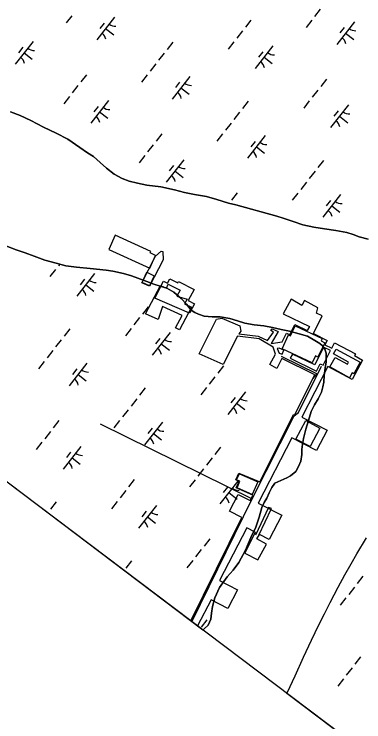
# Model space of a CAD drawing. Extents: x 3896831 to 3918110, y 171006 to 193349.
# Drawn here: x 3906125 to 3906732, y 172821 to 174050 of the extents above; entities that cross this region are included whole.
import ezdxf

# ---------------------------------------------------------------- set-up
doc = ezdxf.new("R2010")
doc.units = 0
for name, color, linetype in [('V-BLDG-OTLN', 7, 'Continuous'), ('V-CHAN-DOCK', 7, 'Continuous'), ('V-GRID-FRAM', 7, 'Continuous'), ('V-TOPO-SHOR', 7, 'Continuous'), ('V-UTIL-LINE', 7, 'Continuous'), ('V-WETL-SWMP', 7, 'Continuous')]:
    doc.layers.add(name, color=color, linetype=linetype)

msp = doc.modelspace()

# ---------------------------------------------------------------- linework, layer by layer
at = {"layer": 'V-BLDG-OTLN'}
for points in [[(3906300.3, 173665.9), (3906289.2, 173641.3), (3906360.7, 173608.9), (3906370.6, 173630.8), (3906360.9, 173635.2), (3906362.1, 173637.9)], [(3906346.9, 173583.8), (3906355.5, 173601.8), (3906368.1, 173595.8), (3906359.9, 173578.4)], [(3906432.7, 173541), (3906412.1, 173501.8), (3906405.2, 173505.4), (3906416.6, 173527), (3906382.5, 173542.2), (3906375.2, 173519.5), (3906352.7, 173529.8), (3906379, 173578.9), (3906389.4, 173574.3), (3906392.4, 173581.1), (3906412.9, 173570.6), (3906407.2, 173560.4), (3906425.2, 173555), (3906420.4, 173546.7)], [(3906590, 173469.1), (3906601.4, 173493.3), (3906605, 173491.6), (3906613.1, 173508.7), (3906659.8, 173486.8), (3906657.8, 173482.5), (3906664.2, 173479.5), (3906652.4, 173454.5), (3906648, 173456.5), (3906642.3, 173444.5)], [(3906683.9, 173468.4), (3906725.6, 173445.7), (3906714.7, 173425.6), (3906711.8, 173427.1), (3906707.3, 173418.8), (3906673, 173437.4), (3906682.1, 173454.1), (3906703.6, 173442.4), (3906705.5, 173446), (3906679.4, 173460.2)], [(3906614.2, 173312.3), (3906631.3, 173344.3), (3906655.9, 173331.1), (3906638.8, 173299.1)], [(3906511.9, 173227.8), (3906516.8, 173238.9), (3906511.2, 173241.4), (3906515.9, 173252.1), (3906547.9, 173238), (3906538.2, 173216.1)]]:
    msp.add_lwpolyline(points, close=True, dxfattribs=at)
at = {"layer": 'V-CHAN-DOCK'}
for points in [[(3906346.5, 173583.5), (3906370.4, 173629.7), (3906380.2, 173638.5), (3906382.9, 173637.7), (3906383.5, 173623.6), (3906359.8, 173577.8), (3906346.5, 173583.5)], [(3906369, 173556.7), (3906384.5, 173586.4), (3906391.3, 173582.8), (3906395.4, 173590.6), (3906409.1, 173583.4), (3906410.4, 173585.8), (3906437.2, 173571.8), (3906427.2, 173552.6), (3906438.1, 173546.9), (3906429.6, 173530.8), (3906369, 173556.7)], [(3906644.6, 173495.3), (3906659.6, 173526.1), (3906650, 173531), (3906652.4, 173539.8), (3906629.1, 173552.7), (3906624.3, 173543.8), (3906605.8, 173555.1), (3906592.1, 173529.4), (3906637.9, 173507.7), (3906633.8, 173500.7)], [(3906646.9, 173424), (3906589.7, 173452.2), (3906580.9, 173434.5), (3906568.8, 173441.8), (3906578.5, 173459.4), (3906574.4, 173471.5), (3906550.3, 173486), (3906512.6, 173490.8), (3906487.7, 173441.8), (3906445.9, 173460.3), (3906476.4, 173520.5), (3906485.3, 173522.1), (3906516.6, 173508.5), (3906518.2, 173499.6), (3906515, 173494.8), (3906548.7, 173490.8), (3906564.8, 173483.6), (3906575.2, 173498), (3906570.4, 173500.4), (3906572.8, 173503.6), (3906583.3, 173498.8), (3906571.2, 173477.9), (3906590.4, 173481)], [(3906590.4, 173481), (3906597.9, 173496.1), (3906603.4, 173493.3), (3906612.5, 173511.2), (3906633.8, 173500.7)], [(3906644.6, 173495.3), (3906668.2, 173483.6), (3906664.5, 173475.7), (3906676.2, 173469.8), (3906681.2, 173479.3), (3906717.6, 173460.4), (3906716, 173457.4), (3906729.7, 173449.4), (3906711.5, 173415.4), (3906669.4, 173438.1), (3906624.3, 173350), (3906668.6, 173327.4), (3906649.9, 173292.1), (3906607.2, 173314.6), (3906548.5, 173201.1), (3906589.5, 173179.9), (3906567.8, 173138), (3906551, 173146.7)], [(3906649.9, 173429.9), (3906656.5, 173443), (3906661.3, 173440.5), (3906674.2, 173466), (3906662.2, 173472), (3906647.2, 173440.8), (3906607.9, 173459.5)], [(3906585.2, 173470.3), (3906581.7, 173469.7), (3906585.3, 173461.1), (3906590.3, 173459.7), (3906593.4, 173466.4)], [(3906593.4, 173466.4), (3906585.2, 173470.3)], [(3906607.9, 173459.5), (3906604, 173452.5), (3906649.9, 173429.9)], [(3906431.7, 172996.5), (3906520.3, 173176.2), (3906498.8, 173186.8), (3906513.6, 173216.2), (3906534.6, 173205.6), (3906539.2, 173214.7), (3906510.1, 173227.5), (3906515.5, 173238.5), (3906509.8, 173241.2), (3906515.2, 173252.9), (3906551.2, 173237.8), (3906610.2, 173354.6), (3906611.5, 173354), (3906646.9, 173424)], [(3906543.4, 173150.7), (3906529, 173158.1), (3906481.7, 173066.8), (3906512.7, 173050.7), (3906495.9, 173018.2), (3906466.8, 173033.2), (3906443.3, 172987.8)], [(3906543.4, 173150.7), (3906525.4, 173113.9), (3906547.9, 173102.7), (3906563.2, 173130), (3906546.3, 173138.9), (3906551, 173146.7)]]:
    msp.add_lwpolyline(points, dxfattribs=at)
at = {"layer": 'V-GRID-FRAM'}
msp.add_lwpolyline([(3916044.9, 184610), (3906752.8, 172754.1), (3900055.1, 177809.8), (3909313.3, 189695.8), (3916044.9, 184610)], dxfattribs=at)
at = {"layer": 'V-TOPO-SHOR'}
for points in [[(3906118.6, 173880.2), (3906135.4, 173873.6), (3906153.7, 173865), (3906175.7, 173853.4), (3906198.1, 173843.3), (3906218, 173832.8), (3906238.8, 173818.3), (3906252.4, 173809.3), (3906262.8, 173802.6), (3906274.1, 173792.4), (3906285.3, 173782.2), (3906298.5, 173772), (3906312.5, 173764.6), (3906324.9, 173760), (3906338.8, 173756.2), (3906355.5, 173753.2), (3906379.8, 173749.8), (3906403.3, 173744.9), (3906420.8, 173740.3), (3906437.9, 173736.9), (3906458.6, 173733.2), (3906476.6, 173728.2), (3906497.3, 173721.7), (3906509.6, 173719), (3906580.9, 173699.1), (3906592.1, 173695.7), (3906609.6, 173689.9), (3906626.4, 173684.1), (3906645.5, 173680.3), (3906663.8, 173676.9), (3906683.3, 173674.4), (3906702.8, 173670.6), (3906713.6, 173667.1), (3906723.9, 173663.3), (3906739.5, 173659.1)], [(3906452.6, 172980.7), (3906454.9, 172982.7), (3906462, 172989.1), (3906466.6, 172999.9), (3906467.7, 173010.2), (3906469.2, 173021.8), (3906473.4, 173036.5), (3906481.2, 173054.8), (3906494.9, 173073.3), (3906505.1, 173084.5), (3906514.9, 173098.1), (3906526.6, 173119.3), (3906535.9, 173141.6), (3906544.8, 173159.2), (3906550.2, 173176.7), (3906555.2, 173193.5), (3906559.1, 173201.9), (3906563.7, 173209.4), (3906567.6, 173219), (3906572.3, 173228.2), (3906577.8, 173235.8), (3906598.3, 173244.8), (3906604.6, 173248.4), (3906613.7, 173255.7), (3906618.4, 173264.8), (3906622.7, 173274), (3906624.5, 173285.2), (3906624.4, 173293.5), (3906624.8, 173299.5), (3906627, 173313.4), (3906631.6, 173329.3), (3906635.8, 173344.5), (3906640.8, 173360), (3906646.3, 173371.6), (3906652.9, 173382), (3906658.3, 173393.6), (3906661, 173402.7), (3906662.5, 173411.1), (3906663.2, 173422.6), (3906664.7, 173435.3), (3906666.5, 173446.1), (3906666.9, 173451.7), (3906666.4, 173461.2), (3906664.3, 173468.3), (3906660.3, 173474.2), (3906655.5, 173478.2), (3906646.7, 173483.6), (3906634.3, 173490.6), (3906619.5, 173494.9), (3906603.2, 173499.5), (3906588.5, 173502.5), (3906573.7, 173505.9), (3906558.6, 173508.9), (3906541.5, 173510.7), (3906525.2, 173513.3), (3906512.8, 173517.2), (3906499.3, 173521.4), (3906482.6, 173524.4), (3906468.7, 173524.3), (3906454.8, 173525.7), (3906444.8, 173529.2), (3906438.8, 173531.9), (3906432.4, 173536.2), (3906424.4, 173546.4), (3906414.7, 173556.3), (3906401.9, 173567.3), (3906389.9, 173573.9), (3906378.3, 173577.7), (3906367.2, 173581.2), (3906350.4, 173587.4), (3906328.9, 173595.5), (3906314.9, 173599.7), (3906296.2, 173603.5), (3906284.7, 173605.4), (3906256.9, 173608.2), (3906233, 173610.4), (3906214.7, 173613), (3906197.6, 173617.6), (3906178.3, 173622.8), (3906159.4, 173629.9), (3906143.8, 173635.5), (3906128.4, 173640.6), (3906110.7, 173647.6)], [(3906598.5, 172870.6), (3906599.5, 172873.1), (3906613.1, 172901.3), (3906627, 172933.9), (3906640.9, 172963.4), (3906654.1, 172989.7), (3906663.8, 173008.8), (3906673.5, 173028.7), (3906687.5, 173055.3), (3906699.1, 173076.8), (3906710, 173095.9), (3906719.7, 173113.1), (3906736.9, 173141)]]:
    msp.add_lwpolyline(points, dxfattribs=at)
at = {"layer": 'V-UTIL-LINE'}
for p, q in [((3906651.8, 173424.8), (3906589.3, 173455.4)), ((3906274.3, 173338.9), (3906538, 173208.7))]:
    msp.add_line(p, q, dxfattribs=at)
for points in [[(3906433.4, 172995.2), (3906538, 173208.7), (3906610.9, 173352.3), (3906618.7, 173358.2), (3906658.7, 173438.5)], [(3906550, 173145.4), (3906571.6, 173191.6), (3906566.5, 173193.2), (3906543.9, 173145.7)]]:
    msp.add_lwpolyline(points, dxfattribs=at)
at = {"layer": 'V-WETL-SWMP'}
for p, q in [((3906452.6, 172980.7), (3904760, 174258.4)), ((3906656.4, 174058.3), (3906646.5, 174045.7)), ((3906224.9, 174047.1), (3906215.1, 174034.5)), ((3906299.1, 174044.4), (3906268.2, 174005)), ((3906536.1, 174039.6), (3906526.3, 174027)), ((3906641.6, 174039.4), (3906631.7, 174026.8)), ((3906715.7, 174036.7), (3906684.9, 173997.3)), ((3906281.3, 174034.2), (3906273.9, 174024.8)), ((3906283.7, 174024.7), (3906297.8, 174013.6)), ((3906697.9, 174026.5), (3906690.5, 174017.1)), ((3906521.3, 174020.7), (3906511.5, 174008.1)), ((3906700.3, 174017), (3906714.5, 174005.9)), ((3906157.7, 174002.5), (3906126.8, 173963.1)), ((3906400.3, 174001.2), (3906390.4, 173988.6)), ((3906506.5, 174001.8), (3906496.6, 173989.2)), ((3906139.9, 173992.3), (3906132.5, 173982.8)), ((3906574.3, 173994.8), (3906543.5, 173955.4)), ((3906142.3, 173982.8), (3906156.4, 173971.7)), ((3906385.5, 173982.3), (3906375.6, 173969.7)), ((3906556.5, 173984.6), (3906549.1, 173975.1)), ((3906558.9, 173975.1), (3906573.1, 173964)), ((3906370.7, 173963.4), (3906360.8, 173950.8)), ((3906250.4, 173944.7), (3906240.5, 173932.1)), ((3906355.9, 173944.5), (3906346, 173931.9)), ((3906430, 173941.8), (3906399.2, 173902.4)), ((3906235.6, 173925.8), (3906225.7, 173913.2)), ((3906412.2, 173931.6), (3906404.8, 173922.2)), ((3906667, 173937), (3906657.2, 173924.4)), ((3906414.6, 173922.1), (3906428.7, 173911)), ((3906652.2, 173918.1), (3906642.4, 173905.5)), ((3906220.8, 173906.9), (3906210.9, 173894.3)), ((3906288.6, 173899.8), (3906257.8, 173860.5)), ((3906270.8, 173889.6), (3906263.4, 173880.2)), ((3906531.2, 173898.6), (3906521.3, 173886)), ((3906637.4, 173899.2), (3906627.6, 173886.6)), ((3906705.3, 173892.1), (3906674.4, 173852.8)), ((3906135.4, 173873.6), (3906118.6, 173880.2)), ((3906273.2, 173880.2), (3906287.4, 173869.1)), ((3906516.4, 173879.7), (3906506.5, 173867.1)), ((3906687.5, 173881.9), (3906680.1, 173872.5)), ((3906153.7, 173865), (3906135.4, 173873.6)), ((3906175.7, 173853.4), (3906153.7, 173865)), ((3906689.8, 173872.5), (3906704, 173861.4)), ((3906198.1, 173843.3), (3906175.7, 173853.4)), ((3906501.6, 173860.8), (3906491.7, 173848.2)), ((3906218, 173832.8), (3906198.1, 173843.3)), ((3906381.3, 173842.1), (3906371.4, 173829.5)), ((3906486.8, 173841.9), (3906476.9, 173829.3)), ((3906238.8, 173818.3), (3906218, 173832.8)), ((3906560.9, 173839.2), (3906530.1, 173799.8)), ((3906543.1, 173829), (3906535.7, 173819.5)), ((3906252.4, 173809.3), (3906238.8, 173818.3)), ((3906366.5, 173823.2), (3906356.6, 173810.6)), ((3906545.5, 173819.5), (3906559.7, 173808.4)), ((3906262.8, 173802.6), (3906252.4, 173809.3)), ((3906351.7, 173804.3), (3906341.8, 173791.7)), ((3906274.1, 173792.4), (3906262.8, 173802.6)), ((3906285.3, 173782.2), (3906274.1, 173792.4)), ((3906419.5, 173797.2), (3906388.7, 173757.9)), ((3906662.1, 173796), (3906652.2, 173783.4)), ((3906298.5, 173772), (3906285.3, 173782.2)), ((3906401.7, 173787), (3906394.3, 173777.6)), ((3906312.5, 173764.6), (3906298.5, 173772)), ((3906404.1, 173777.6), (3906418.3, 173766.5)), ((3906647.3, 173777.1), (3906637.4, 173764.5)), ((3906324.9, 173760), (3906312.5, 173764.6)), ((3906338.8, 173756.2), (3906324.9, 173760)), ((3906355.5, 173753.2), (3906338.8, 173756.2)), ((3906632.5, 173758.2), (3906622.6, 173745.6)), ((3906379.8, 173749.8), (3906355.5, 173753.2)), ((3906403.3, 173744.9), (3906379.8, 173749.8)), ((3906420.8, 173740.3), (3906403.3, 173744.9)), ((3906437.9, 173736.9), (3906420.8, 173740.3)), ((3906458.6, 173733.2), (3906437.9, 173736.9)), ((3906476.6, 173728.2), (3906458.6, 173733.2)), ((3906512.2, 173739.4), (3906502.4, 173726.8)), ((3906617.7, 173739.3), (3906607.8, 173726.7)), ((3906691.8, 173736.6), (3906661, 173697.2)), ((3906497.3, 173721.7), (3906476.6, 173728.2)), ((3906509.6, 173719), (3906497.3, 173721.7)), ((3906580.9, 173699.1), (3906509.6, 173719)), ((3906674, 173726.4), (3906666.6, 173716.9)), ((3906676.4, 173716.9), (3906690.6, 173705.8)), ((3906592.1, 173695.7), (3906580.9, 173699.1)), ((3906609.6, 173689.9), (3906592.1, 173695.7)), ((3906626.4, 173684.1), (3906609.6, 173689.9)), ((3906645.5, 173680.3), (3906626.4, 173684.1)), ((3906663.8, 173676.9), (3906645.5, 173680.3)), ((3906683.3, 173674.4), (3906663.8, 173676.9)), ((3906702.8, 173670.6), (3906683.3, 173674.4)), ((3906713.6, 173667.1), (3906702.8, 173670.6)), ((3906723.9, 173663.3), (3906713.6, 173667.1)), ((3906739.5, 173659.1), (3906723.9, 173663.3)), ((3906110.7, 173647.6), (3906128.4, 173640.6)), ((3906128.4, 173640.6), (3906143.8, 173635.5)), ((3906143.8, 173635.5), (3906159.4, 173629.9)), ((3906159.4, 173629.9), (3906178.3, 173622.8)), ((3906178.3, 173622.8), (3906197.6, 173617.6)), ((3906196.9, 173606.8), (3906187, 173594.2)), ((3906197.6, 173617.6), (3906214.7, 173613)), ((3906204, 173615.9), (3906201.8, 173613.1)), ((3906214.7, 173613), (3906233, 173610.4)), ((3906233, 173610.4), (3906256.9, 173608.2)), ((3906256.9, 173608.2), (3906284.7, 173605.4)), ((3906264.7, 173599.7), (3906233.9, 173560.4)), ((3906284.7, 173605.4), (3906296.2, 173603.5)), ((3906296.2, 173603.5), (3906314.9, 173599.7)), ((3906314.9, 173599.7), (3906328.9, 173595.5)), ((3906328.9, 173595.5), (3906350.4, 173587.4)), ((3906246.9, 173589.5), (3906239.5, 173580.1)), ((3906350.4, 173587.4), (3906367.2, 173581.2)), ((3906249.3, 173580), (3906263.5, 173568.9)), ((3906367.2, 173581.2), (3906378.3, 173577.7)), ((3906378.3, 173577.7), (3906389.9, 173573.9)), ((3906389.9, 173573.9), (3906401.9, 173567.3)), ((3906401.9, 173567.3), (3906414.7, 173556.3)), ((3906414.7, 173556.3), (3906424.4, 173546.4)), ((3906424.4, 173546.4), (3906432.4, 173536.2)), ((3906357.4, 173541.9), (3906347.6, 173529.3)), ((3906432.4, 173536.2), (3906438.8, 173531.9)), ((3906342.6, 173523), (3906332.8, 173510.4)), ((3906438.8, 173531.9), (3906444.8, 173529.2)), ((3906444.8, 173529.2), (3906454.8, 173525.7)), ((3906454.8, 173525.7), (3906468.7, 173524.3)), ((3906468.7, 173524.3), (3906482.6, 173524.4)), ((3906482.6, 173524.4), (3906499.3, 173521.4)), ((3906499.3, 173521.4), (3906512.8, 173517.2)), ((3906512.8, 173517.2), (3906525.2, 173513.3)), ((3906525.2, 173513.3), (3906541.5, 173510.7)), ((3906541.5, 173510.7), (3906558.6, 173508.9)), ((3906558.6, 173508.9), (3906573.7, 173505.9)), ((3906221.6, 173503.6), (3906211.7, 173491)), ((3906327.8, 173504.1), (3906318, 173491.6)), ((3906395.6, 173497.1), (3906364.8, 173457.8)), ((3906573.7, 173505.9), (3906588.5, 173502.5)), ((3906588.5, 173502.5), (3906603.2, 173499.5)), ((3906603.2, 173499.5), (3906619.5, 173494.9)), ((3906206.8, 173484.7), (3906196.9, 173472.1)), ((3906377.8, 173486.9), (3906370.4, 173477.5)), ((3906619.5, 173494.9), (3906634.3, 173490.6)), ((3906634.3, 173490.6), (3906646.7, 173483.6)), ((3906646.7, 173483.6), (3906655.5, 173478.2)), ((3906380.2, 173477.4), (3906394.4, 173466.3)), ((3906655.5, 173478.2), (3906660.3, 173474.2)), ((3906660.3, 173474.2), (3906664.3, 173468.3)), ((3906192, 173465.8), (3906182.1, 173453.2)), ((3906664.3, 173468.3), (3906666.4, 173461.2)), ((3906666.4, 173461.2), (3906666.9, 173451.7)), ((3906177.2, 173446.9), (3906167.3, 173434.3)), ((3906666.9, 173451.7), (3906666.5, 173446.1)), ((3906251.3, 173444.1), (3906220.5, 173404.8)), ((3906488.4, 173439.3), (3906478.5, 173426.7)), ((3906664.7, 173435.3), (3906663.2, 173422.6)), ((3906666.5, 173446.1), (3906664.7, 173435.3)), ((3906233.5, 173434), (3906226.1, 173424.5)), ((3906235.9, 173424.5), (3906250, 173413.4)), ((3906650.2, 173426.3), (3906642.8, 173416.8)), ((3906663.2, 173422.6), (3906662.5, 173411.1)), ((3906473.5, 173420.4), (3906463.7, 173407.8)), ((3906662.5, 173411.1), (3906661, 173402.7)), ((3906352.5, 173400.9), (3906342.6, 173388.4)), ((3906458.7, 173401.5), (3906448.9, 173388.9)), ((3906661, 173402.7), (3906658.3, 173393.6)), ((3906526.6, 173394.5), (3906495.7, 173355.1)), ((3906658.3, 173393.6), (3906652.9, 173382)), ((3906337.7, 173382.1), (3906327.8, 173369.5)), ((3906508.8, 173384.3), (3906501.4, 173374.9)), ((3906511.1, 173374.8), (3906525.3, 173363.7)), ((3906652.9, 173382), (3906646.3, 173371.6)), ((3906322.9, 173363.2), (3906313, 173350.6)), ((3906646.3, 173371.6), (3906640.8, 173360)), ((3906640.8, 173360), (3906635.8, 173344.5)), ((3906202.6, 173344.4), (3906192.8, 173331.8)), ((3906308.1, 173344.3), (3906298.2, 173331.7)), ((3906382.2, 173341.5), (3906351.4, 173302.2)), ((3906635.8, 173344.5), (3906631.6, 173329.3)), ((3906187.8, 173325.5), (3906178, 173312.9)), ((3906364.4, 173331.3), (3906357, 173321.9)), ((3906631.6, 173329.3), (3906627, 173313.4)), ((3906366.8, 173321.9), (3906381, 173310.8)), ((3906627, 173313.4), (3906624.8, 173299.5)), ((3906173, 173306.6), (3906163.1, 173294)), ((3906240.8, 173299.6), (3906210, 173260.2)), ((3906624.8, 173299.5), (3906624.4, 173293.5)), ((3906223, 173289.4), (3906215.6, 173280)), ((3906483.4, 173298.3), (3906473.6, 173285.7)), ((3906624.4, 173293.5), (3906624.5, 173285.2)), ((3906225.4, 173279.9), (3906239.6, 173268.8)), ((3906468.6, 173279.4), (3906458.7, 173266.9)), ((3906624.5, 173285.2), (3906622.7, 173274)), ((3906618.4, 173264.8), (3906613.7, 173255.7)), ((3906622.7, 173274), (3906618.4, 173264.8)), ((3906453.8, 173260.6), (3906443.9, 173248)), ((3906613.7, 173255.7), (3906604.6, 173248.4)), ((3906333.5, 173241.8), (3906323.7, 173229.2)), ((3906439, 173241.7), (3906429.1, 173229.1)), ((3906513.1, 173238.9), (3906482.3, 173199.6)), ((3906598.3, 173244.8), (3906577.8, 173235.8)), ((3906604.6, 173248.4), (3906598.3, 173244.8)), ((3906495.3, 173228.7), (3906487.9, 173219.3)), ((3906572.3, 173228.2), (3906567.6, 173219)), ((3906577.8, 173235.8), (3906572.3, 173228.2)), ((3906318.7, 173222.9), (3906308.9, 173210.3)), ((3906497.7, 173219.3), (3906511.9, 173208.2)), ((3906567.6, 173219), (3906563.7, 173209.4)), ((3906197.7, 173203.4), (3906187.8, 173190.8)), ((3906303.9, 173204), (3906294.1, 173191.4)), ((3906559.1, 173201.9), (3906555.2, 173193.5)), ((3906563.7, 173209.4), (3906559.1, 173201.9)), ((3906371.8, 173197), (3906340.9, 173157.6)), ((3906555.2, 173193.5), (3906550.2, 173176.7)), ((3906182.9, 173184.5), (3906182.8, 173184.4)), ((3906354, 173186.8), (3906346.6, 173177.3)), ((3906356.3, 173177.3), (3906370.5, 173166.2)), ((3906550.2, 173176.7), (3906544.8, 173159.2)), ((3906544.8, 173159.2), (3906535.9, 173141.6)), ((3906535.9, 173141.6), (3906526.6, 173119.3)), ((3906719.7, 173113.1), (3906736.9, 173141)), ((3906464.5, 173139.2), (3906454.6, 173126.6)), ((3906449.7, 173120.3), (3906439.8, 173107.7)), ((3906526.6, 173119.3), (3906514.9, 173098.1)), ((3906710, 173095.9), (3906719.7, 173113.1)), ((3906328.6, 173100.8), (3906318.7, 173088.2)), ((3906434.9, 173101.4), (3906425, 173088.8)), ((3906514.9, 173098.1), (3906505.1, 173084.5)), ((3906699.1, 173076.8), (3906710, 173095.9)), ((3906505.1, 173084.5), (3906494.9, 173073.3)), ((3906494.9, 173073.3), (3906481.2, 173054.8)), ((3906687.5, 173055.3), (3906699.1, 173076.8)), ((3906730.5, 173074.2), (3906720.6, 173061.6)), ((3906481.2, 173054.8), (3906473.4, 173036.5)), ((3906673.5, 173028.7), (3906687.5, 173055.3)), ((3906715.6, 173055.3), (3906705.8, 173042.7)), ((3906473.4, 173036.5), (3906469.2, 173021.8)), ((3906700.8, 173036.5), (3906691, 173023.9)), ((3906469.2, 173021.8), (3906467.7, 173010.2)), ((3906663.8, 173008.8), (3906673.5, 173028.7)), ((3906467.7, 173010.2), (3906466.6, 172999.9)), ((3906654.1, 172989.7), (3906663.8, 173008.8)), ((3906459.5, 172998.2), (3906449.7, 172985.6)), ((3906466.6, 172999.9), (3906462, 172989.1)), ((3906454.9, 172982.7), (3906452.6, 172980.7)), ((3906462, 172989.1), (3906454.9, 172982.7)), ((3906640.9, 172963.4), (3906654.1, 172989.7)), ((3906627, 172933.9), (3906640.9, 172963.4)), ((3906613.1, 172901.3), (3906627, 172933.9)), ((3906726.3, 172934), (3906716.4, 172921.4)), ((3906711.5, 172915.1), (3906701.6, 172902.5)), ((3906599.5, 172873.1), (3906613.1, 172901.3)), ((3906696.7, 172896.2), (3906686.8, 172883.6)), ((3906598.5, 172870.6), (3906599.5, 172873.1)), ((3906752.8, 172754.1), (3906598.5, 172870.6))]:
    msp.add_line(p, q, dxfattribs=at)
for centre, start, end in [((3906300.9, 174046.3), 231.1403, 272.6839), ((3906717.5, 174038.6), 231.1403, 272.6839), ((3906266.8, 174002.8), 11.1403, 52.6839), ((3906683.4, 173995.1), 11.1403, 52.6839), ((3906159.5, 174004.4), 231.1403, 272.6839), ((3906125.4, 173960.9), 11.1403, 52.6839), ((3906576.1, 173996.7), 231.1403, 272.6839), ((3906542.1, 173953.2), 11.1403, 52.6839), ((3906431.8, 173943.7), 231.1403, 272.6839), ((3906397.7, 173900.2), 11.1403, 52.6839), ((3906290.4, 173901.8), 231.1403, 272.6839), ((3906707.1, 173894.1), 231.1403, 272.6839), ((3906256.3, 173858.3), 11.1403, 52.6839), ((3906673, 173850.6), 11.1403, 52.6839), ((3906562.7, 173841.1), 231.1403, 272.6839), ((3906528.6, 173797.6), 11.1403, 52.6839), ((3906421.3, 173799.2), 231.1403, 272.6839), ((3906387.3, 173755.7), 11.1403, 52.6839), ((3906693.6, 173738.5), 231.1403, 272.6839), ((3906659.6, 173695), 11.1403, 52.6839), ((3906266.5, 173601.6), 231.1403, 272.6839), ((3906232.4, 173558.2), 11.1403, 52.6839), ((3906397.4, 173499), 231.1403, 272.6839), ((3906363.4, 173455.5), 11.1403, 52.6839), ((3906253.1, 173446.1), 231.1403, 272.6839), ((3906219, 173402.6), 11.1403, 52.6839), ((3906528.4, 173396.4), 231.1403, 272.6839), ((3906494.3, 173352.9), 11.1403, 52.6839), ((3906384, 173343.5), 231.1403, 272.6839), ((3906349.9, 173300), 11.1403, 52.6839), ((3906242.6, 173301.5), 231.1403, 272.6839), ((3906208.6, 173258), 11.1403, 52.6839), ((3906514.9, 173240.8), 231.1403, 272.6839), ((3906480.9, 173197.4), 11.1403, 52.6839), ((3906373.6, 173198.9), 231.1403, 272.6839), ((3906339.5, 173155.4), 11.1403, 52.6839)]:
    msp.add_arc(centre, 17.6, start, end, dxfattribs=at)

doc.saveas('drawing.dxf')
